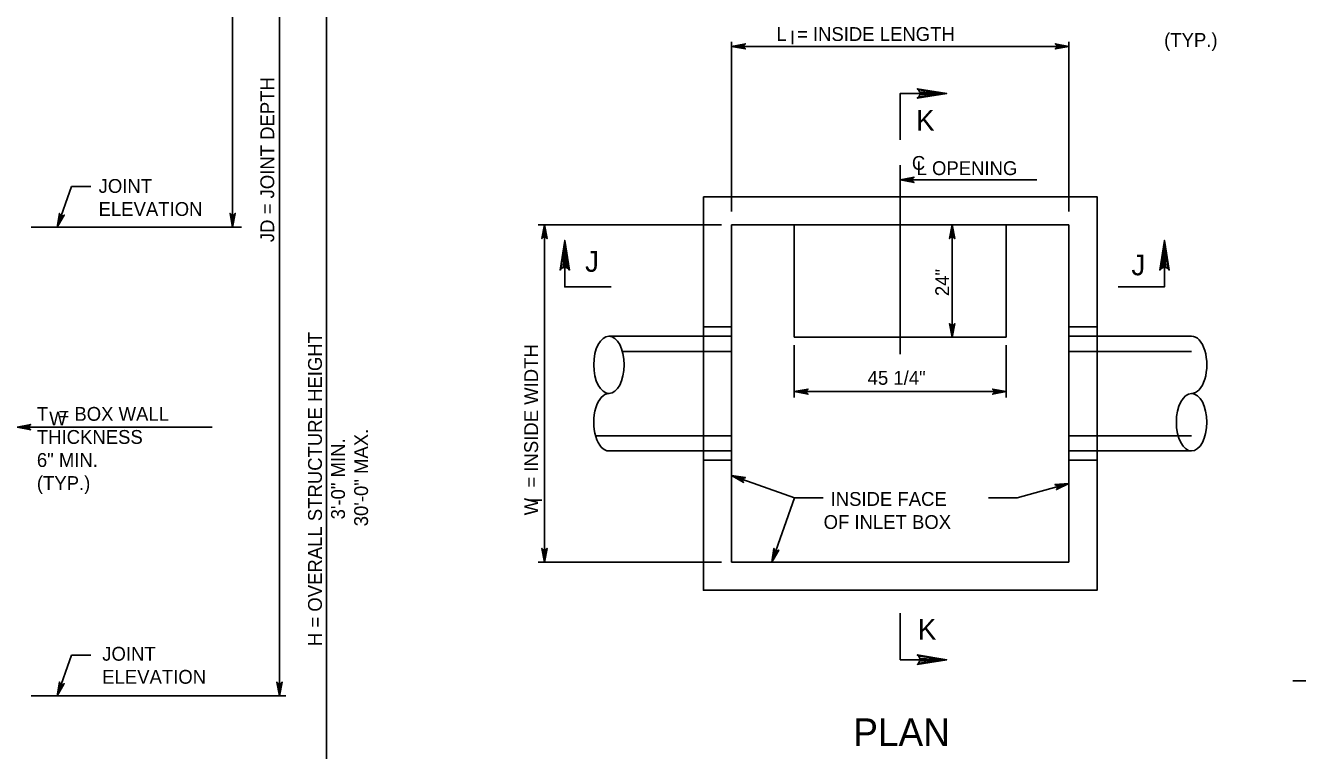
# Model space of a CAD drawing. Extents: x -6420 to 49575, y -4552 to 11624.
# Drawn here: x -5481 to -4576, y 2845 to 3361 of the extents above; entities that cross this region are included whole.
import ezdxf

# ---------------------------------------------------------------- set-up
doc = ezdxf.new("R2010")
doc.units = 0
doc.layers.add('1', color=7, linetype='Continuous')

msp = doc.modelspace()

# ---------------------------------------------------------------- linework, layer by layer
at = {"layer": '1'}
for p, q in [((-5333.91, 3683.69), (-5333.91, 3217.02)), ((-5300.58, 3683.69), (-5300.58, 2883.69)), ((-5267.24, 3683.69), (-5267.24, 2680.22)), ((-4978.92, 3348.96), (-4978.92, 3228.12)), ((-4738.92, 3348.96), (-4738.92, 3228.12)), ((-4978.92, 3345.63), (-4738.92, 3345.63)), ((-4858.92, 3126.74), (-4858.92, 3261.17)), ((-4761.83, 3250.69), (-4858.92, 3250.69)), ((-5448.51, 3245.9), (-5458.69, 3217.02)), ((-5448.51, 3245.9), (-5434.77, 3245.9)), ((-5477.2, 3217.02), (-5327.71, 3217.02)), ((-5116.59, 3218.69), (-4986.16, 3218.69)), ((-5112.09, 3218.69), (-5112.09, 2978.69)), ((-4978.92, 3218.69), (-4978.92, 2978.69)), ((-4978.92, 3218.69), (-4738.92, 3218.69)), ((-4934.33, 3218.69), (-4783.5, 3218.69)), ((-4934.33, 3138.69), (-4934.33, 3218.69)), ((-4822.04, 3218.69), (-4822.04, 3138.69)), ((-4783.5, 3218.69), (-4783.5, 3138.69)), ((-4738.92, 3218.69), (-4738.92, 2978.69)), ((-4978.92, 3146.19), (-4998.92, 3146.19)), ((-4738.92, 3146.19), (-4718.92, 3146.19)), ((-4998.92, 3139.52), (-5066.19, 3139.52)), ((-4978.92, 3139.52), (-4998.92, 3139.52)), ((-4783.5, 3138.69), (-4934.33, 3138.69)), ((-4934.33, 3133.1), (-4934.33, 3095.8)), ((-4783.5, 3133.1), (-4783.5, 3095.8)), ((-4738.92, 3139.52), (-4718.92, 3139.52)), ((-4718.92, 3139.52), (-4651.65, 3139.52)), ((-4978.92, 3128.69), (-5056.61, 3128.69)), ((-4738.92, 3128.69), (-4651.65, 3128.69)), ((-4934.33, 3100.01), (-4783.5, 3100.01)), ((-5539.92, 3074.81), (-5348.6, 3074.81)), ((-4978.92, 3068.69), (-5075.76, 3068.69)), ((-4738.92, 3068.69), (-4651.65, 3068.69)), ((-4998.92, 3057.86), (-5066.19, 3057.86)), ((-4978.92, 3057.86), (-4998.92, 3057.86)), ((-4978.92, 3051.19), (-4998.92, 3051.19)), ((-4738.92, 3057.86), (-4718.92, 3057.86)), ((-4738.92, 3051.19), (-4718.92, 3051.19)), ((-4718.92, 3057.86), (-4651.65, 3057.86)), ((-4978.92, 3040.44), (-4934.2, 3024.55)), ((-4738.92, 3034.77), (-4775.64, 3024.55)), ((-4934.2, 3024.55), (-4950.36, 2978.69)), ((-4934.2, 3024.55), (-4913.76, 3024.55)), ((-4796.09, 3024.55), (-4775.64, 3024.55)), ((-5116.59, 2978.69), (-4986.16, 2978.69)), ((-4978.92, 2978.69), (-4738.92, 2978.69)), ((-5448.51, 2912.57), (-5458.69, 2883.69)), ((-5448.51, 2912.57), (-5434.77, 2912.57)), ((-4579.72, 2894.41), (-4459.47, 2894.41)), ((-5477.2, 2883.69), (-5296.16, 2883.69))]:
    msp.add_line(p, q, dxfattribs=at)
for points in [[(-4978.92, 3345.63), (-4969.13, 3347.47), (-4969.51, 3347.21), (-4969.89, 3346.94), (-4970.08, 3346.62), (-4970.28, 3346.29), (-4970.33, 3345.96), (-4970.39, 3345.63), (-4970.33, 3345.3), (-4970.28, 3344.98), (-4970.08, 3344.65), (-4969.89, 3344.32), (-4969.51, 3344.06), (-4969.13, 3343.8), (-4978.92, 3345.63), (-4969.51, 3344.06), (-4969.89, 3344.32), (-4978.92, 3345.63), (-4970.08, 3344.65), (-4970.28, 3344.98), (-4978.92, 3345.63), (-4970.33, 3345.3), (-4970.39, 3345.63), (-4978.92, 3345.63), (-4970.33, 3345.96), (-4970.28, 3346.29), (-4978.92, 3345.63), (-4970.08, 3346.62), (-4969.89, 3346.94), (-4978.92, 3345.63), (-4969.51, 3347.21)], [(-4738.92, 3345.63), (-4748.7, 3343.8), (-4748.33, 3344.06), (-4747.95, 3344.32), (-4747.76, 3344.65), (-4747.56, 3344.98), (-4747.5, 3345.3), (-4747.45, 3345.63), (-4747.5, 3345.96), (-4747.56, 3346.29), (-4747.76, 3346.62), (-4747.95, 3346.94), (-4748.33, 3347.21), (-4748.7, 3347.47), (-4738.92, 3345.63), (-4748.33, 3347.21), (-4747.95, 3346.94), (-4738.92, 3345.63), (-4747.76, 3346.62), (-4747.56, 3346.29), (-4738.92, 3345.63), (-4747.5, 3345.96), (-4747.45, 3345.63), (-4738.92, 3345.63), (-4747.5, 3345.3), (-4747.56, 3344.98), (-4738.92, 3345.63), (-4747.76, 3344.65), (-4747.95, 3344.32), (-4738.92, 3345.63), (-4748.33, 3344.06)], [(-4845.87, 3314.65), (-4845.12, 3313.2), (-4825.85, 3312.14), (-4845.87, 3314.65), (-4846.89, 3315.53), (-4825.85, 3312.14), (-4845.11, 3311.18), (-4845.81, 3309.75), (-4825.85, 3312.14), (-4846.89, 3308.79), (-4845.81, 3309.75)], [(-4858.92, 3279.07), (-4858.92, 3312.14), (-4825.85, 3312.14)], [(-4858.92, 3250.69), (-4849.13, 3252.53), (-4849.51, 3252.27), (-4849.89, 3252), (-4850.08, 3251.68), (-4850.28, 3251.35), (-4850.33, 3251.02), (-4850.39, 3250.69), (-4850.33, 3250.36), (-4850.28, 3250.04), (-4850.08, 3249.71), (-4849.89, 3249.38), (-4849.51, 3249.12), (-4849.13, 3248.86), (-4858.92, 3250.69), (-4849.51, 3249.12), (-4849.89, 3249.38), (-4858.92, 3250.69), (-4850.08, 3249.71), (-4850.28, 3250.04), (-4858.92, 3250.69), (-4850.33, 3250.36), (-4850.39, 3250.69), (-4858.92, 3250.69), (-4850.33, 3251.02), (-4850.28, 3251.35), (-4858.92, 3250.69), (-4850.08, 3251.68), (-4849.89, 3252), (-4858.92, 3250.69), (-4849.51, 3252.27)], [(-5458.69, 3217.02), (-5457.17, 3226.86), (-5457.05, 3226.42), (-5456.93, 3225.98), (-5456.68, 3225.68), (-5456.44, 3225.39), (-5456.14, 3225.23), (-5455.85, 3225.07), (-5455.53, 3225.01), (-5455.2, 3224.95), (-5454.82, 3225.03), (-5454.45, 3225.1), (-5454.08, 3225.37), (-5453.71, 3225.64), (-5458.69, 3217.02), (-5454.08, 3225.37), (-5454.45, 3225.1), (-5458.69, 3217.02), (-5454.82, 3225.03), (-5455.2, 3224.95), (-5458.69, 3217.02), (-5455.53, 3225.01), (-5455.85, 3225.07), (-5458.69, 3217.02), (-5456.14, 3225.23), (-5456.44, 3225.39), (-5458.69, 3217.02), (-5456.68, 3225.68), (-5456.93, 3225.98), (-5458.69, 3217.02), (-5457.05, 3226.42)], [(-5333.91, 3217.02), (-5335.74, 3226.81), (-5335.48, 3226.43), (-5335.22, 3226.05), (-5334.89, 3225.86), (-5334.57, 3225.66), (-5334.24, 3225.61), (-5333.91, 3225.55), (-5333.58, 3225.61), (-5333.25, 3225.66), (-5332.93, 3225.86), (-5332.6, 3226.05), (-5332.34, 3226.43), (-5332.07, 3226.81), (-5333.91, 3217.02), (-5332.34, 3226.43), (-5332.6, 3226.05), (-5333.91, 3217.02), (-5332.93, 3225.86), (-5333.25, 3225.66), (-5333.91, 3217.02), (-5333.58, 3225.61), (-5333.91, 3225.55), (-5333.91, 3217.02), (-5334.24, 3225.61), (-5334.57, 3225.66), (-5333.91, 3217.02), (-5334.89, 3225.86), (-5335.22, 3226.05), (-5333.91, 3217.02), (-5335.48, 3226.43)], [(-5112.09, 3218.69), (-5110.26, 3208.91), (-5110.52, 3209.28), (-5110.78, 3209.66), (-5111.11, 3209.85), (-5111.44, 3210.05), (-5111.77, 3210.11), (-5112.09, 3210.16), (-5112.42, 3210.11), (-5112.75, 3210.05), (-5113.08, 3209.85), (-5113.41, 3209.66), (-5113.67, 3209.28), (-5113.93, 3208.91), (-5112.09, 3218.69), (-5113.67, 3209.28), (-5113.41, 3209.66), (-5112.09, 3218.69), (-5113.08, 3209.85), (-5112.75, 3210.05), (-5112.09, 3218.69), (-5112.42, 3210.11), (-5112.09, 3210.16), (-5112.09, 3218.69), (-5111.77, 3210.11), (-5111.44, 3210.05), (-5112.09, 3218.69), (-5111.11, 3209.85), (-5110.78, 3209.66), (-5112.09, 3218.69), (-5110.52, 3209.28)], [(-4822.04, 3218.69), (-4820.21, 3208.91), (-4820.47, 3209.28), (-4820.73, 3209.66), (-4821.06, 3209.85), (-4821.39, 3210.05), (-4821.72, 3210.11), (-4822.04, 3210.16), (-4822.37, 3210.11), (-4822.7, 3210.05), (-4823.03, 3209.85), (-4823.36, 3209.66), (-4823.62, 3209.28), (-4823.88, 3208.91), (-4822.04, 3218.69), (-4823.62, 3209.28), (-4823.36, 3209.66), (-4822.04, 3218.69), (-4823.03, 3209.85), (-4822.7, 3210.05), (-4822.04, 3218.69), (-4822.37, 3210.11), (-4822.04, 3210.16), (-4822.04, 3218.69), (-4821.72, 3210.11), (-4821.39, 3210.05), (-4822.04, 3218.69), (-4821.06, 3209.85), (-4820.73, 3209.66), (-4822.04, 3218.69), (-4820.47, 3209.28)], [(-5100.09, 3187.57), (-5098.64, 3188.32), (-5097.58, 3207.6), (-5100.09, 3187.57), (-5100.97, 3186.55), (-5097.58, 3207.6), (-5096.62, 3188.33), (-5095.19, 3187.63), (-5097.58, 3207.6), (-5094.23, 3186.55), (-5095.19, 3187.63)], [(-5064.51, 3174.52), (-5097.58, 3174.52), (-5097.58, 3207.6)], [(-4704, 3174.52), (-4670.93, 3174.52), (-4670.93, 3207.6)], [(-4668.42, 3187.57), (-4669.86, 3188.32), (-4670.93, 3207.6), (-4668.42, 3187.57), (-4667.54, 3186.55), (-4670.93, 3207.6), (-4671.88, 3188.33), (-4673.32, 3187.63), (-4670.93, 3207.6), (-4674.27, 3186.55), (-4673.32, 3187.63)], [(-4822.04, 3138.69), (-4823.88, 3148.48), (-4823.62, 3148.1), (-4823.36, 3147.72), (-4823.03, 3147.53), (-4822.7, 3147.33), (-4822.37, 3147.28), (-4822.04, 3147.22), (-4821.72, 3147.28), (-4821.39, 3147.33), (-4821.06, 3147.53), (-4820.73, 3147.72), (-4820.47, 3148.1), (-4820.21, 3148.48), (-4822.04, 3138.69), (-4820.47, 3148.1), (-4820.73, 3147.72), (-4822.04, 3138.69), (-4821.06, 3147.53), (-4821.39, 3147.33), (-4822.04, 3138.69), (-4821.72, 3147.28), (-4822.04, 3147.22), (-4822.04, 3138.69), (-4822.37, 3147.28), (-4822.7, 3147.33), (-4822.04, 3138.69), (-4823.03, 3147.53), (-4823.36, 3147.72), (-4822.04, 3138.69), (-4823.62, 3148.1)], [(-4934.33, 3100.01), (-4924.55, 3101.85), (-4924.93, 3101.59), (-4925.3, 3101.33), (-4925.5, 3101), (-4925.69, 3100.67), (-4925.75, 3100.34), (-4925.8, 3100.01), (-4925.75, 3099.69), (-4925.69, 3099.36), (-4925.5, 3099.03), (-4925.3, 3098.7), (-4924.93, 3098.44), (-4924.55, 3098.18), (-4934.33, 3100.01), (-4924.93, 3098.44), (-4925.3, 3098.7), (-4934.33, 3100.01), (-4925.5, 3099.03), (-4925.69, 3099.36), (-4934.33, 3100.01), (-4925.75, 3099.69), (-4925.8, 3100.01), (-4934.33, 3100.01), (-4925.75, 3100.34), (-4925.69, 3100.67), (-4934.33, 3100.01), (-4925.5, 3101), (-4925.3, 3101.33), (-4934.33, 3100.01), (-4924.93, 3101.59)], [(-4783.5, 3100.01), (-4793.29, 3098.18), (-4792.91, 3098.44), (-4792.53, 3098.7), (-4792.34, 3099.03), (-4792.15, 3099.36), (-4792.09, 3099.69), (-4792.03, 3100.01), (-4792.09, 3100.34), (-4792.15, 3100.67), (-4792.34, 3101), (-4792.53, 3101.33), (-4792.91, 3101.59), (-4793.29, 3101.85), (-4783.5, 3100.01), (-4792.91, 3101.59), (-4792.53, 3101.33), (-4783.5, 3100.01), (-4792.34, 3101), (-4792.15, 3100.67), (-4783.5, 3100.01), (-4792.09, 3100.34), (-4792.03, 3100.01), (-4783.5, 3100.01), (-4792.09, 3099.69), (-4792.15, 3099.36), (-4783.5, 3100.01), (-4792.34, 3099.03), (-4792.53, 3098.7), (-4783.5, 3100.01), (-4792.91, 3098.44)], [(-5487.3, 3074.81), (-5477.52, 3076.64), (-5477.89, 3076.38), (-5478.27, 3076.12), (-5478.46, 3075.79), (-5478.66, 3075.47), (-5478.71, 3075.14), (-5478.77, 3074.81), (-5478.71, 3074.48), (-5478.66, 3074.15), (-5478.46, 3073.82), (-5478.27, 3073.5), (-5477.89, 3073.24), (-5477.52, 3072.97), (-5487.3, 3074.81), (-5477.89, 3073.24), (-5478.27, 3073.5), (-5487.3, 3074.81), (-5478.46, 3073.82), (-5478.66, 3074.15), (-5487.3, 3074.81), (-5478.71, 3074.48), (-5478.77, 3074.81), (-5487.3, 3074.81), (-5478.71, 3075.14), (-5478.66, 3075.47), (-5487.3, 3074.81), (-5478.46, 3075.79), (-5478.27, 3076.12), (-5487.3, 3074.81), (-5477.89, 3076.38)], [(-4978.92, 3040.44), (-4969.08, 3038.89), (-4969.53, 3038.77), (-4969.97, 3038.65), (-4970.26, 3038.4), (-4970.55, 3038.16), (-4970.72, 3037.87), (-4970.88, 3037.58), (-4970.94, 3037.25), (-4970.99, 3036.92), (-4970.92, 3036.55), (-4970.85, 3036.18), (-4970.58, 3035.8), (-4970.31, 3035.43), (-4978.92, 3040.44), (-4970.58, 3035.8), (-4970.85, 3036.18), (-4978.92, 3040.44), (-4970.92, 3036.55), (-4970.99, 3036.92), (-4978.92, 3040.44), (-4970.94, 3037.25), (-4970.88, 3037.58), (-4978.92, 3040.44), (-4970.72, 3037.87), (-4970.55, 3038.16), (-4978.92, 3040.44), (-4970.26, 3038.4), (-4969.97, 3038.65), (-4978.92, 3040.44), (-4969.53, 3038.77)], [(-4738.92, 3034.77), (-4747.85, 3030.38), (-4747.56, 3030.73), (-4747.27, 3031.08), (-4747.17, 3031.45), (-4747.07, 3031.82), (-4747.1, 3032.15), (-4747.14, 3032.48), (-4747.28, 3032.78), (-4747.42, 3033.08), (-4747.7, 3033.35), (-4747.97, 3033.61), (-4748.4, 3033.76), (-4748.84, 3033.91), (-4738.92, 3034.77), (-4748.4, 3033.76), (-4747.97, 3033.61), (-4738.92, 3034.77), (-4747.7, 3033.35), (-4747.42, 3033.08), (-4738.92, 3034.77), (-4747.28, 3032.78), (-4747.14, 3032.48), (-4738.92, 3034.77), (-4747.1, 3032.15), (-4747.07, 3031.82), (-4738.92, 3034.77), (-4747.17, 3031.45), (-4747.27, 3031.08), (-4738.92, 3034.77), (-4747.56, 3030.73)], [(-5112.09, 2978.69), (-5113.93, 2988.48), (-5113.67, 2988.1), (-5113.41, 2987.72), (-5113.08, 2987.53), (-5112.75, 2987.33), (-5112.42, 2987.28), (-5112.09, 2987.22), (-5111.77, 2987.28), (-5111.44, 2987.33), (-5111.11, 2987.53), (-5110.78, 2987.72), (-5110.52, 2988.1), (-5110.26, 2988.48), (-5112.09, 2978.69), (-5110.52, 2988.1), (-5110.78, 2987.72), (-5112.09, 2978.69), (-5111.11, 2987.53), (-5111.44, 2987.33), (-5112.09, 2978.69), (-5111.77, 2987.28), (-5112.09, 2987.22), (-5112.09, 2978.69), (-5112.42, 2987.28), (-5112.75, 2987.33), (-5112.09, 2978.69), (-5113.08, 2987.53), (-5113.41, 2987.72), (-5112.09, 2978.69), (-5113.67, 2988.1)], [(-4950.36, 2978.69), (-4948.84, 2988.53), (-4948.72, 2988.09), (-4948.6, 2987.65), (-4948.36, 2987.35), (-4948.11, 2987.06), (-4947.82, 2986.9), (-4947.53, 2986.74), (-4947.2, 2986.68), (-4946.87, 2986.63), (-4946.5, 2986.7), (-4946.13, 2986.77), (-4945.75, 2987.04), (-4945.38, 2987.31), (-4950.36, 2978.69), (-4945.75, 2987.04), (-4946.13, 2986.77), (-4950.36, 2978.69), (-4946.5, 2986.7), (-4946.87, 2986.63), (-4950.36, 2978.69), (-4947.2, 2986.68), (-4947.53, 2986.74), (-4950.36, 2978.69), (-4947.82, 2986.9), (-4948.11, 2987.06), (-4950.36, 2978.69), (-4948.36, 2987.35), (-4948.6, 2987.65), (-4950.36, 2978.69), (-4948.72, 2988.09)], [(-4858.92, 2942.42), (-4858.92, 2909.35), (-4825.85, 2909.35)], [(-4845.87, 2906.84), (-4845.12, 2908.29), (-4825.85, 2909.35), (-4845.87, 2906.84), (-4846.89, 2905.96), (-4825.85, 2909.35), (-4845.11, 2910.31), (-4845.81, 2911.74), (-4825.85, 2909.35), (-4846.89, 2912.7), (-4845.81, 2911.74)], [(-5458.69, 2883.69), (-5457.17, 2893.53), (-5457.05, 2893.08), (-5456.93, 2892.64), (-5456.68, 2892.35), (-5456.44, 2892.06), (-5456.14, 2891.89), (-5455.85, 2891.73), (-5455.53, 2891.68), (-5455.2, 2891.62), (-5454.82, 2891.7), (-5454.45, 2891.77), (-5454.08, 2892.04), (-5453.71, 2892.31), (-5458.69, 2883.69), (-5454.08, 2892.04), (-5454.45, 2891.77), (-5458.69, 2883.69), (-5454.82, 2891.7), (-5455.2, 2891.62), (-5458.69, 2883.69), (-5455.53, 2891.68), (-5455.85, 2891.73), (-5458.69, 2883.69), (-5456.14, 2891.89), (-5456.44, 2892.06), (-5458.69, 2883.69), (-5456.68, 2892.35), (-5456.93, 2892.64), (-5458.69, 2883.69), (-5457.05, 2893.08)], [(-5300.58, 2883.69), (-5302.41, 2893.47), (-5302.15, 2893.1), (-5301.89, 2892.72), (-5301.56, 2892.52), (-5301.23, 2892.33), (-5300.9, 2892.27), (-5300.58, 2892.22), (-5300.25, 2892.27), (-5299.92, 2892.33), (-5299.59, 2892.52), (-5299.26, 2892.72), (-5299, 2893.1), (-5298.74, 2893.47), (-5300.58, 2883.69), (-5299, 2893.1), (-5299.26, 2892.72), (-5300.58, 2883.69), (-5299.59, 2892.52), (-5299.92, 2892.33), (-5300.58, 2883.69), (-5300.25, 2892.27), (-5300.58, 2892.22), (-5300.58, 2883.69), (-5300.9, 2892.27), (-5301.23, 2892.33), (-5300.58, 2883.69), (-5301.56, 2892.52), (-5301.89, 2892.72), (-5300.58, 2883.69), (-5302.15, 2893.1)]]:
    msp.add_lwpolyline(points, dxfattribs=at)
msp.add_lwpolyline([(-4998.92, 3238.69), (-4718.92, 3238.69), (-4718.92, 2958.69), (-4998.92, 2958.69)], close=True, dxfattribs=at)
for centre, major_axis in [((-5066.19, 3119.11), (0, 20.42)), ((-4651.65, 3078.28), (0, -20.42))]:
    msp.add_ellipse(centre, major_axis=major_axis, ratio=0.531159, dxfattribs=at)
for centre, major_axis in [((-4651.65, 3119.11), (0, -20.42)), ((-5066.19, 3078.28), (0, 20.42))]:
    msp.add_ellipse(centre, major_axis=major_axis, ratio=0.531159, start_param=0, end_param=3.141593, dxfattribs=at)

# ---------------------------------------------------------------- texts
for s, height, p in [('L  = INSIDE LENGTH', 9.8425, (-4947.05, 3349.48)), ('I', 9.84, (-4937.46, 3346.99)), ('(TYP.)', 9.843, (-4671.18, 3345.3)), ('K', 14.76, (-4847.66, 3285.65)), ('C', 9.84, (-4850.66, 3257.79)), ('L OPENING', 9.843, (-4847.32, 3254.07)), ('JOINT', 9.843, (-5429.28, 3241.42)), ('ELEVATION', 9.843, (-5429.28, 3225.02)), ('J', 14.76, (-5083.18, 3185.29)), ('J', 14.76, (-4694.47, 3182.79)), ('45 1/4"', 9.843, (-4882.11, 3104.91)), ('T  = BOX WALL', 9.8425, (-5473.21, 3079.28)), ('W', 9.84, (-5464.45, 3076)), ('THICKNESS', 9.843, (-5473.21, 3062.88)), ('6" MIN.', 9.843, (-5473.21, 3046.47)), ('(TYP.)', 9.843, (-5473.21, 3030.07)), ('INSIDE FACE', 9.8425, (-4908.48, 3018.76)), ('OF INLET BOX', 9.8425, (-4913.47, 3002.35)), ('K', 14.76, (-4846.41, 2923.61)), ('JOINT', 9.843, (-5426.71, 2908.63)), ('ELEVATION', 9.843, (-5426.71, 2892.23)), ('PLAN', 19.685, (-4892.37, 2847.89))]:
    msp.add_text(s, height=height, dxfattribs=at).set_placement(p)
for s, height, p in [('JD = JOINT DEPTH', 9.8425, (-5304.36, 3206.37)), ('24"', 9.843, (-4824.14, 3167.98)), ('H = OVERALL STRUCTURE HEIGHT', 9.8425, (-5270.42, 2919)), ('W  = INSIDE WIDTH', 9.8425, (-5116.63, 3012.01)), ('30\'-0" MAX.', 9.8425, (-5237.61, 3004.25)), ('3\'-0" MIN.', 9.843, (-5254.02, 3009.14)), ('I', 9.84, (-5113.85, 3021.05))]:
    msp.add_text(s, height=height, rotation=90, dxfattribs=at).set_placement(p)

doc.saveas('drawing.dxf')
